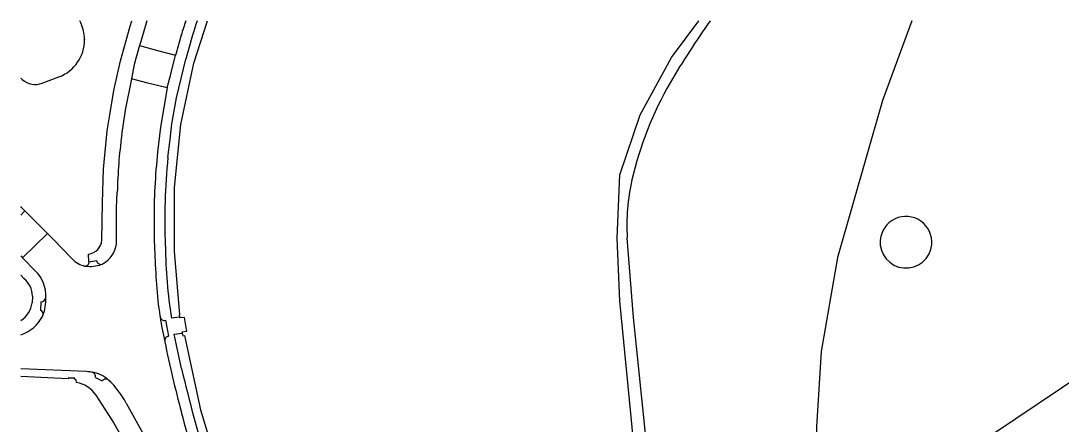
# Model space of a CAD drawing. Extents: x 194485 to 197793, y 468269 to 470822.
# Drawn here: x 194485.4 to 194649.8, y 470758.5 to 470822.3 of the extents above; entities that cross this region are included whole.
import ezdxf

# ---------------------------------------------------------------- set-up
doc = ezdxf.new("R2010")
doc.units = 0
for name, color, linetype in [('BGT grensvlak begroeid terreindeel', 7, 'Continuous'), ('BGT grensvlak begroeid terreindeel LR', 7, 'Continuous'), ('BGT grensvlak waterdeel', 7, 'Continuous'), ('BGT grensvlak wegdeel', 7, 'Continuous'), ('BGT lijnelement scheiding muur', 7, 'Continuous')]:
    doc.layers.add(name, color=color, linetype=linetype)

msp = doc.modelspace()

# ---------------------------------------------------------------- linework, layer by layer
at = {"layer": 'BGT grensvlak begroeid terreindeel'}
for p, q in [((194495.47, 470819.36), (194495.47, 470819.29)), ((194488.8, 470812.44), (194491.44, 470813.42))]:
    msp.add_line(p, q, dxfattribs=at)
msp.add_lwpolyline([(194567.3, 470669.91), (194575.08, 470680), (194580.17, 470688.58), (194582.68, 470698.24), (194583.94, 470708.15), (194584.15, 470718.11), (194584.12, 470728.14), (194583.59, 470738.16), (194582.02, 470758.07), (194580.05, 470778.01), (194579.67, 470787.96), (194580.1, 470797.94), (194583.31, 470807.45), (194588.26, 470816.51), (194592.56, 470822.29)], dxfattribs=at)
for centre, radius, start, end in [((194489.17, 470819.3), 6.31, 3.9569, 28.1989), ((194489.17, 470819.3), 6.31, 291.137, 359.8758), ((194488.22, 470819.26), 7.26, 0.7691, 3.7638), ((194473.82, 470800.24), 17.41, 47.2323, 48.254), ((194487.68, 470815.22), 3, 227.244, 291.942), ((194625.29, 470787.29), 4.08, 355.0154, 175.0154), ((194625.29, 470787.29), 4.08, 175.0154, 355.0154)]:
    msp.add_arc(centre, radius, start, end, dxfattribs=at)
at = {"layer": 'BGT grensvlak begroeid terreindeel LR'}
for points in [[(194510.56, 470775.86), (194509.68, 470785.85), (194509.69, 470795.95), (194510.72, 470805.89), (194512.74, 470815.6), (194514.93, 470822.29)], [(194510.56, 470775.86), (194510.45, 470775.84), (194510.51, 470775.44)], [(194510.9, 470772.95), (194510.99, 470772.5), (194511.28, 470772.56)], [(194511.28, 470772.56), (194513.83, 470760.81), (194517.06, 470750), (194519.99, 470741.81), (194523.92, 470732.61), (194528.27, 470723.58), (194531.05, 470718.47), (194536.87, 470708.82), (194538.48, 470706.42)]]:
    msp.add_lwpolyline(points, dxfattribs=at)
at = {"layer": 'BGT grensvlak waterdeel'}
for points in [[(194626.21, 470822.29), (194621.59, 470809.69), (194614.46, 470784.88), (194611.9, 470770.02), (194611.17, 470758.13), (194611.05, 470747.35), (194610.19, 470738.63), (194606.74, 470724.29), (194602.66, 470713.4), (194600, 470707.17), (194595.73, 470699.33), (194589.08, 470689.24)], [(194585.08, 470714.83), (194585.17, 470733.28), (194584.83, 470747.13), (194584.33, 470755.02), (194582.25, 470775.39), (194581.24, 470787.99)]]:
    msp.add_lwpolyline(points, dxfattribs=at)
for centre, radius, start, end in [((194711.34, 470739.65), 143.23, 144.7632, 149.4304), ((194637.28, 470784.27), 56.78, 150.193, 166.897), ((194614, 470789.91), 32.82, 167.2721, 183.3591)]:
    msp.add_arc(centre, radius, start, end, dxfattribs=at)
at = {"layer": 'BGT grensvlak wegdeel'}
for p, q in [((194486.05, 470792.26), (194485.41, 470791.59)), ((194485.69, 470784.85), (194489.64, 470788.69)), ((194496.18, 470784.14), (194496.12, 470785.41)), ((194485.41, 470785.13), (194485.69, 470784.85)), ((194485.69, 470784.85), (194487.68, 470782.79)), ((194497.42, 470784.34), (194496.18, 470784.14)), ((194485.9, 470781.58), (194485.41, 470782.08)), ((194487.24, 470778.77), (194487.2, 470777.7)), ((194488.6, 470777.89), (194488.52, 470776.57)), ((194507.41, 470775.6), (194507.43, 470775.49)), ((194508.3, 470774.97), (194508.77, 470772.45)), ((194510.51, 470775.44), (194509.2, 470775.29)), ((194510.51, 470775.44), (194510.53, 470775.33)), ((194511.26, 470775.41), (194510.53, 470775.33)), ((194511.63, 470773.21), (194511.26, 470775.41)), ((194508.16, 470771.63), (194508.17, 470771.57)), ((194495.79, 470766.85), (194485.41, 470767.3)), ((194497.2, 470765.93), (194498.26, 470765.38)), ((194638.94, 470756.94), (194654.31, 470767.27)), ((194497.29, 470763.11), (194500.11, 470758.7)), ((194502.08, 470761.87), (194504.68, 470757.11)), ((194500.11, 470758.7), (194502.19, 470755.08))]:
    msp.add_line(p, q, dxfattribs=at)
for points in [[(194498.22, 470787.6), (194498.3, 470793.58), (194498.48, 470798.83), (194499.07, 470804.88), (194499.48, 470807.43), (194500.13, 470811.28), (194501.15, 470815.95), (194502.68, 470821.44), (194502.94, 470822.29)], [(194505.35, 470822.29), (194504.37, 470819.03), (194504.19, 470818.38)], [(194510.75, 470820.01), (194509.94, 470817.15), (194509.86, 470816.83)], [(194504.19, 470818.38), (194503.34, 470815.36), (194502.89, 470813.13)], [(194504.19, 470818.38), (194507.01, 470817.6), (194509.86, 470816.83)], [(194508.55, 470811.67), (194509.17, 470814.04), (194509.86, 470816.83)], [(194508.67, 470800.71), (194509, 470803.54), (194509.3, 470806.03), (194510.04, 470810.12), (194511.49, 470816.23)], [(194502.89, 470813.13), (194501.91, 470808.18), (194501.34, 470804.23)], [(194508.55, 470811.67), (194505.5, 470812.41), (194502.89, 470813.13)], [(194508.55, 470811.67), (194507.48, 470805.49), (194507.03, 470801.52)], [(194500.52, 470787.06), (194500.54, 470792.78), (194500.65, 470795.22)], [(194489.64, 470788.69), (194487.75, 470790.57), (194486.05, 470792.26)], [(194493.33, 470784.88), (194490.63, 470787.68), (194489.64, 470788.69)], [(194498.13, 470783.8), (194498.28, 470783.84), (194498.42, 470783.92)], [(194488.84, 470775.58), (194488.87, 470775.64), (194488.9, 470775.71)], [(194510.82, 470767.35), (194509.98, 470771.3), (194509.65, 470772.76), (194510.9, 470772.95)], [(194511.63, 470773.21), (194510.88, 470773.07), (194510.9, 470772.95)], [(194494.2, 470765.14), (194494.17, 470765.54), (194493.92, 470765.66), (194493.93, 470765.8), (194492.89, 470765.83), (194492.88, 470765.73), (194485.41, 470766.1)], [(194496.56, 470766.77), (194496.59, 470766.77), (194496.63, 470766.76)]]:
    msp.add_lwpolyline(points, dxfattribs=at)
for centre, radius, start, end in [((194659.94, 470773.57), 156.25, 161.8322, 162.7081), ((194612.65, 470789.72), 104.58, 161.8557, 165.3161), ((194583.39, 470793.4), 82.75, 172.4787, 178.7404), ((194607.01, 470790.85), 100.55, 173.9089, 180.2067), ((194606.53, 470790.76), 98.37, 174.197, 182.3692), ((194427.76, 470735.72), 81.21, 44.126, 44.7726), ((194648.31, 470791.24), 141.85, 180.3022, 184.2929), ((194495.82, 470787.8), 2.41, 277.2233, 355.2326), ((194496.39, 470787.55), 4.16, 299.1445, 353.1473), ((194588.19, 470787.63), 79.94, 180.6724, 188.8815), ((194496.16, 470787.07), 3.58, 217.7584, 255.9852), ((194495.58, 470784.13), 0.608, 276.2884, 1.037), ((194496.38, 470788.36), 4.89, 261.3618, 291.051), ((194498.04, 470784.42), 0.626, 187.2129, 278.6636), ((194484, 470778.89), 5.36, 356.2685, 46.6061), ((194495.58, 470784.15), 0.623, 242.552, 275.7135), ((194483.7, 470778.8), 3.54, 359.4716, 51.6181), ((194552.58, 470783.09), 45.79, 183.0911, 189.4139), ((194483.34, 470778.25), 3.9, 302.138, 351.8246), ((194488.62, 470778.62), 0.731, 268.3501, 354.3248), ((194483.03, 470778.09), 6.33, 337.9205, 4.1384), ((194483.44, 470778.42), 6.1, 288.8272, 332.2556), ((194488.21, 470775.92), 0.722, 342.8416, 63.8925), ((194566.56, 470784.71), 59.85, 188.8696, 192.628), ((194508.11, 470775.65), 0.707, 193.5543, 285.0615), ((194508.85, 470771.75), 0.703, 96.71, 190.1324), ((194680.45, 470806.14), 175.71, 191.346, 195.0725), ((194714.97, 470814.44), 209.51, 192.9885, 197.244), ((194495.39, 470759.28), 7.58, 81.1891, 86.9883), ((194496.01, 470761.96), 4.84, 47.3466, 82.6479), ((194496.5, 470766.06), 0.71, 349.0838, 80.1778), ((194498.84, 470764.95), 0.723, 51.7989, 143.8851), ((194493.44, 470760.59), 4.61, 33.2078, 80.4531), ((194487.97, 470753.98), 16.17, 29.2157, 45.5472), ((194659.48, 470798.41), 153.47, 194.3203, 199.8875)]:
    msp.add_arc(centre, radius, start, end, dxfattribs=at)
at = {"layer": 'BGT lijnelement scheiding muur'}
for p in [(194510.51, 470775.44), (194511.26, 470775.41)]:
    msp.add_line(p, (194510.53, 470775.33), dxfattribs=at)
for points in [[(194510.56, 470775.86), (194510.45, 470775.84), (194510.51, 470775.44)], [(194511.63, 470773.21), (194510.88, 470773.07), (194510.9, 470772.95)], [(194510.9, 470772.95), (194510.99, 470772.5), (194511.28, 470772.56)]]:
    msp.add_lwpolyline(points, dxfattribs=at)

doc.saveas('drawing.dxf')
